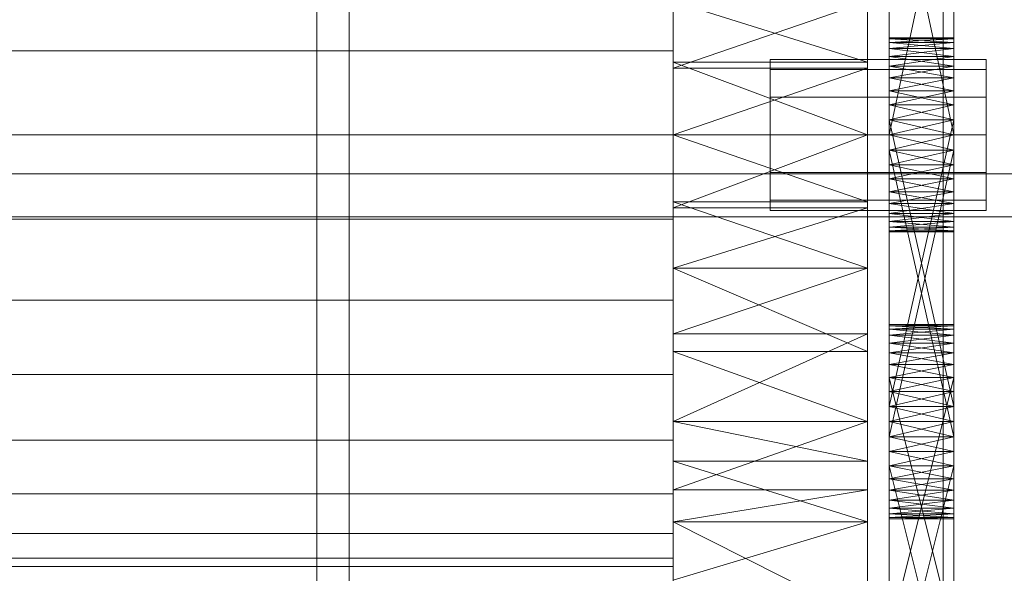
# Model space of a CAD drawing. Header units: millimetres. Extents: x -4395 to 65662, y -65530 to 6847.
# Tile 404 of 656: x 1369 to 1461, y -34114 to -34063. Entities that reach past the tile are written whole.
import ezdxf

# ---------------------------------------------------------------- set-up
doc = ezdxf.new("R2010")
doc.units = ezdxf.units.MM
for name, color, linetype, lineweight in [('COTAS_O', 1, 'Continuous', 0), ('frontal_C03', 7, 'Continuous', 0), ('frontal_secador', 7, 'Continuous', 0)]:
    doc.layers.add(name, color=color, linetype=linetype, lineweight=lineweight)
doc.dimstyles.new('R19_100', dxfattribs={"dimtxt": 250, "dimasz": 150, "dimexe": 150, "dimexo": 80, "dimgap": 100, "dimtad": 1, "dimtih": 1, "dimtoh": 1, "dimdsep": 46, "dimcen": 0.09, "dimadec": 0, "dimazin": 0, "dimtfac": 1, "dimtdec": 4, "dimtofl": 0, "dimtmove": 0, "dimatfit": 3, "dimfxl": 1, "dimtolj": 1, "dimtzin": 0, "dimarcsym": 0})

# ---------------------------------------------------------------- blocks, each defined once
blk = doc.blocks.new('DIM_R33_43')
at = {"layer": 'COTAS_O'}
for p, q in [((-1725, -33700), (-1575, -33655)), ((1725, -33700), (1575, -33655)), ((-1725, -34400), (-1725, -33700)), ((-1725, -33700), (1725, -33700)), ((-1725, -33700), (-1575, -33745)), ((1725, -33700), (1575, -33745)), ((1725, -34400), (1725, -33700))]:
    blk.add_line(p, q, dxfattribs=at)
blk.add_text('3450 O', height=250, dxfattribs=at).set_placement((0, -33600))

msp = doc.modelspace()

# ---------------------------------------------------------------- linework, layer by layer
at = {"layer": 'frontal_C03'}
for p, q in [((1455, -35237.853), (1455, -32581.274)), ((1455, -32585.202), (1455, -35241.781)), ((1455, -35724.97), (1455, -33068.391)), ((1455, -33072.319), (1455, -35728.898)), ((-1580, -34077.095), (1620, -34077.095)), ((-1580, -34081.095), (1620, -34081.095))]:
    msp.add_line(p, q, dxfattribs=at)
at = {"layer": 'frontal_secador'}
for p, q in [((1400, -36000), (1400, -33000)), ((1397, -35940), (1397, -33075)), ((1400, -36000), (1400, -33075)), ((1400, -34600), (1400, -33075)), ((1400, -35940), (1400, -33075)), ((1400, -34650), (1400, -33075)), ((1400, -36000), (1400, -33250)), ((1430, -34003.11), (1430, -34085.858)), ((1448, -34085.858), (1448, -34003.11)), ((1430, -34109.365), (1430, -34017.639)), ((1430, -34017.639), (1430, -34085.858)), ((1430, -34151.527), (1430, -34017.639)), ((1448, -34017.639), (1448, -34109.365)), ((1448, -34085.858), (1448, -34017.639)), ((1448, -34017.639), (1448, -34151.527)), ((1430, -34037.635), (1430, -34085.858)), ((1448, -34085.858), (1448, -34037.635)), ((1450, -34076.281), (1450, -34037.481)), ((1456, -34037.481), (1456, -34076.281)), ((1450, -34039.136), (1450, -34076.281)), ((1456, -34076.281), (1456, -34039.136)), ((1450, -34076.281), (1450, -34041.414)), ((1456, -34041.414), (1456, -34076.281)), ((1450, -34073.5), (1450, -34044.092)), ((1450, -34076.281), (1450, -34044.092)), ((1456, -34044.092), (1456, -34073.5)), ((1456, -34044.092), (1456, -34076.281)), ((1450, -34045.5), (1450, -34073.5)), ((1456, -34073.5), (1450, -34045.5)), ((1456, -34045.5), (1450, -34073.5)), ((1456, -34073.5), (1456, -34045.5)), ((1430, -34065.696), (1430, -34058.193)), ((1430, -34061.142), (1430, -34079.698)), ((1430, -34066.753), (1430, -34061.142)), ((1430, -34061.142), (1430, -34085.858)), ((1430, -34061.142), (1430, -34067.302)), ((1430, -34109.365), (1430, -34061.142)), ((1448, -34066.753), (1430, -34061.142)), ((1448, -34061.142), (1430, -34067.302)), ((1448, -34079.698), (1448, -34061.142)), ((1448, -34061.142), (1448, -34066.753)), ((1448, -34085.858), (1448, -34061.142)), ((1448, -34067.302), (1448, -34061.142)), ((1448, -34061.142), (1448, -34109.365)), ((1450, -34064.611), (1450, -34064.5)), ((1456, -34064.611), (1450, -34064.5)), ((1456, -34064.5), (1450, -34064.5)), ((1456, -34064.5), (1450, -34064.611)), ((1450, -34064.5), (1450, -34064.941)), ((1450, -34064.5), (1450, -34066.219)), ((1450, -34064.611), (1450, -34065.481)), ((1450, -34064.941), (1450, -34064.611)), ((1450, -34064.611), (1450, -34067.136)), ((1450, -34064.611), (1450, -34072.092)), ((1450, -34069.414), (1450, -34064.611)), ((1456, -34064.941), (1450, -34064.611)), ((1456, -34064.611), (1450, -34064.611)), ((1456, -34064.611), (1450, -34064.941)), ((1456, -34064.611), (1456, -34064.5)), ((1456, -34064.941), (1456, -34064.5)), ((1456, -34066.219), (1456, -34064.5)), ((1456, -34065.481), (1456, -34064.611)), ((1456, -34064.611), (1456, -34064.941)), ((1456, -34067.136), (1456, -34064.611)), ((1456, -34072.092), (1456, -34064.611)), ((1456, -34064.611), (1456, -34069.414)), ((1450, -34065.481), (1450, -34064.941)), ((1456, -34065.481), (1450, -34064.941)), ((1456, -34064.941), (1450, -34064.941)), ((1456, -34064.941), (1450, -34065.481)), ((1450, -34064.941), (1450, -34066.219)), ((1450, -34065.481), (1450, -34067.136)), ((1450, -34066.219), (1450, -34065.481)), ((1450, -34069.414), (1450, -34065.481)), ((1456, -34066.219), (1450, -34065.481)), ((1456, -34065.481), (1450, -34065.481)), ((1456, -34065.481), (1450, -34066.219)), ((1456, -34064.941), (1456, -34065.481)), ((1456, -34066.219), (1456, -34064.941)), ((1456, -34067.136), (1456, -34065.481)), ((1456, -34065.481), (1456, -34066.219)), ((1456, -34065.481), (1456, -34069.414)), ((1430, -34065.696), (1325, -34065.696)), ((1430, -34073.5), (1430, -34065.696)), ((1450, -34067.136), (1450, -34066.219)), ((1456, -34067.136), (1450, -34066.219)), ((1456, -34066.219), (1450, -34066.219)), ((1456, -34066.219), (1450, -34067.136)), ((1450, -34066.219), (1450, -34068.21)), ((1450, -34066.219), (1450, -34070.719)), ((1450, -34066.219), (1450, -34101.483)), ((1450, -34104.161), (1450, -34066.219)), ((1456, -34066.219), (1456, -34067.136)), ((1456, -34068.21), (1456, -34066.219)), ((1456, -34070.719), (1456, -34066.219)), ((1456, -34101.483), (1456, -34066.219)), ((1456, -34066.219), (1456, -34104.161)), ((1430, -34066.753), (1430, -34079.698)), ((1430, -34073.5), (1430, -34066.753)), ((1448, -34073.5), (1430, -34066.753)), ((1448, -34066.753), (1430, -34066.753)), ((1430, -34080.247), (1430, -34067.302)), ((1430, -34067.302), (1430, -34073.5)), ((1430, -34085.858), (1430, -34067.302)), ((1448, -34067.302), (1430, -34067.302)), ((1448, -34067.302), (1430, -34073.5)), ((1439, -34067.438), (1439, -34066.5)), ((1459, -34066.5), (1439, -34066.5)), ((1448, -34079.698), (1448, -34066.753)), ((1448, -34066.753), (1448, -34073.5)), ((1448, -34067.302), (1448, -34080.247)), ((1448, -34073.5), (1448, -34067.302)), ((1448, -34067.302), (1448, -34085.858)), ((1450, -34067.136), (1450, -34069.414)), ((1450, -34068.21), (1450, -34067.136)), ((1450, -34067.136), (1450, -34072.092)), ((1456, -34068.21), (1450, -34067.136)), ((1456, -34067.136), (1450, -34067.136)), ((1456, -34067.136), (1450, -34068.21)), ((1456, -34069.414), (1456, -34067.136)), ((1456, -34067.136), (1456, -34068.21)), ((1456, -34072.092), (1456, -34067.136)), ((1459, -34067.438), (1459, -34066.5)), ((1439, -34070), (1439, -34067.438)), ((1459, -34067.438), (1439, -34067.438)), ((1450, -34069.414), (1450, -34068.21)), ((1456, -34069.414), (1450, -34068.21)), ((1456, -34068.21), (1450, -34068.21)), ((1456, -34068.21), (1450, -34069.414)), ((1450, -34068.21), (1450, -34070.719)), ((1456, -34068.21), (1456, -34069.414)), ((1456, -34070.719), (1456, -34068.21)), ((1459, -34070), (1459, -34067.438)), ((1439, -34073.5), (1439, -34070)), ((1459, -34070), (1439, -34070)), ((1450, -34069.414), (1450, -34072.092)), ((1450, -34070.719), (1450, -34069.414)), ((1450, -34100.075), (1450, -34069.414)), ((1450, -34105.365), (1450, -34069.414)), ((1450, -34108.635), (1450, -34069.414)), ((1456, -34070.719), (1450, -34069.414)), ((1456, -34069.414), (1450, -34069.414)), ((1456, -34069.414), (1450, -34070.719)), ((1456, -34072.092), (1456, -34069.414)), ((1456, -34069.414), (1456, -34070.719)), ((1456, -34069.414), (1456, -34100.075)), ((1456, -34069.414), (1456, -34105.365)), ((1456, -34069.414), (1456, -34108.635)), ((1459, -34073.5), (1459, -34070)), ((1450, -34072.092), (1450, -34070.719)), ((1456, -34072.092), (1450, -34070.719)), ((1456, -34070.719), (1450, -34070.719)), ((1456, -34070.719), (1450, -34072.092)), ((1450, -34070.719), (1450, -34098.668)), ((1450, -34073.5), (1450, -34070.719)), ((1450, -34070.719), (1450, -34101.483)), ((1450, -34104.161), (1450, -34070.719)), ((1456, -34070.719), (1456, -34072.092)), ((1456, -34098.668), (1456, -34070.719)), ((1456, -34070.719), (1456, -34073.5)), ((1456, -34101.483), (1456, -34070.719)), ((1456, -34070.719), (1456, -34104.161)), ((1450, -34072.092), (1450, -34074.908)), ((1450, -34073.5), (1450, -34072.092)), ((1450, -34100.075), (1450, -34072.092)), ((1450, -34072.092), (1450, -34098.668)), ((1450, -34072.092), (1450, -34102.857)), ((1450, -34072.092), (1450, -34105.365)), ((1450, -34072.092), (1450, -34108.635)), ((1456, -34073.5), (1450, -34072.092)), ((1456, -34072.092), (1450, -34072.092)), ((1456, -34072.092), (1450, -34098.668)), ((1456, -34098.668), (1450, -34072.092)), ((1456, -34072.092), (1450, -34073.5)), ((1456, -34074.908), (1456, -34072.092)), ((1456, -34072.092), (1456, -34073.5)), ((1456, -34072.092), (1456, -34100.075)), ((1456, -34098.668), (1456, -34072.092)), ((1456, -34102.857), (1456, -34072.092)), ((1456, -34105.365), (1456, -34072.092)), ((1456, -34108.635), (1456, -34072.092)), ((1325, -34073.5), (1430, -34073.5)), ((1430, -34081.304), (1430, -34073.5)), ((1430, -34079.698), (1430, -34073.5)), ((1430, -34073.5), (1430, -34080.247)), ((1430, -34073.5), (1448, -34073.5)), ((1448, -34073.5), (1430, -34080.247)), ((1448, -34079.698), (1430, -34073.5)), ((1439, -34073.5), (1439, -34077)), ((1439, -34073.5), (1459, -34073.5)), ((1448, -34073.5), (1448, -34079.698)), ((1448, -34080.247), (1448, -34073.5)), ((1450, -34076.281), (1450, -34073.5)), ((1450, -34073.5), (1450, -34074.908)), ((1450, -34073.5), (1456, -34073.5)), ((1456, -34073.5), (1450, -34074.908)), ((1456, -34074.908), (1450, -34073.5)), ((1450, -34101.483), (1450, -34073.5)), ((1450, -34104.161), (1450, -34073.5)), ((1456, -34073.5), (1456, -34076.281)), ((1456, -34074.908), (1456, -34073.5)), ((1456, -34073.5), (1456, -34101.483)), ((1456, -34073.5), (1456, -34104.161)), ((1459, -34077), (1459, -34073.5)), ((1450, -34074.908), (1450, -34076.281)), ((1456, -34074.908), (1450, -34074.908)), ((1456, -34074.908), (1450, -34076.281)), ((1456, -34076.281), (1450, -34074.908)), ((1450, -34074.908), (1450, -34102.857)), ((1450, -34101.483), (1450, -34074.908)), ((1456, -34101.483), (1450, -34074.908)), ((1456, -34074.908), (1450, -34101.483)), ((1456, -34076.281), (1456, -34074.908)), ((1456, -34102.857), (1456, -34074.908)), ((1456, -34074.908), (1456, -34101.483)), ((1450, -34078.79), (1450, -34076.281)), ((1450, -34076.281), (1450, -34077.586)), ((1450, -34080.781), (1450, -34076.281)), ((1450, -34082.5), (1450, -34076.281)), ((1456, -34076.281), (1450, -34076.281)), ((1456, -34076.281), (1450, -34077.586)), ((1456, -34077.586), (1450, -34076.281)), ((1456, -34076.281), (1456, -34078.79)), ((1456, -34077.586), (1456, -34076.281)), ((1456, -34076.281), (1456, -34080.781)), ((1456, -34076.281), (1456, -34082.5)), ((1439, -34077), (1439, -34079.562)), ((1459, -34077), (1439, -34077)), ((1459, -34077), (1459, -34079.562)), ((1450, -34077.586), (1450, -34078.79)), ((1456, -34077.586), (1450, -34077.586)), ((1456, -34077.586), (1450, -34078.79)), ((1456, -34078.79), (1450, -34077.586)), ((1456, -34078.79), (1456, -34077.586)), ((1450, -34080.781), (1450, -34078.79)), ((1450, -34078.79), (1450, -34079.864)), ((1456, -34078.79), (1450, -34078.79)), ((1456, -34078.79), (1450, -34079.864)), ((1456, -34079.864), (1450, -34078.79)), ((1456, -34078.79), (1456, -34080.781)), ((1456, -34079.864), (1456, -34078.79)), ((1430, -34085.858), (1430, -34079.698)), ((1448, -34085.858), (1430, -34079.698)), ((1448, -34079.698), (1430, -34079.698)), ((1439, -34079.562), (1439, -34080.5)), ((1459, -34079.562), (1439, -34079.562)), ((1448, -34079.698), (1448, -34085.858)), ((1450, -34079.864), (1450, -34080.781)), ((1456, -34079.864), (1450, -34079.864)), ((1456, -34079.864), (1450, -34080.781)), ((1456, -34080.781), (1450, -34079.864)), ((1456, -34080.781), (1456, -34079.864)), ((1459, -34079.562), (1459, -34080.5)), ((1430, -34080.247), (1430, -34085.858)), ((1448, -34080.247), (1430, -34080.247)), ((1448, -34080.247), (1430, -34085.858)), ((1459, -34080.5), (1439, -34080.5)), ((1448, -34085.858), (1448, -34080.247)), ((1450, -34082.059), (1450, -34080.781)), ((1450, -34080.781), (1450, -34081.519)), ((1450, -34082.5), (1450, -34080.781)), ((1456, -34080.781), (1450, -34080.781)), ((1456, -34080.781), (1450, -34081.519)), ((1456, -34081.519), (1450, -34080.781)), ((1456, -34080.781), (1456, -34082.059)), ((1456, -34081.519), (1456, -34080.781)), ((1456, -34080.781), (1456, -34082.5)), ((1430, -34081.304), (1325, -34081.304)), ((1430, -34081.304), (1430, -34088.807)), ((1450, -34081.519), (1450, -34082.059)), ((1456, -34081.519), (1450, -34081.519)), ((1456, -34081.519), (1450, -34082.059)), ((1456, -34082.059), (1450, -34081.519)), ((1456, -34082.059), (1456, -34081.519)), ((1450, -34082.5), (1450, -34082.059)), ((1450, -34082.059), (1450, -34082.389)), ((1456, -34082.059), (1450, -34082.059)), ((1456, -34082.059), (1450, -34082.389)), ((1456, -34082.389), (1450, -34082.059)), ((1450, -34082.389), (1450, -34082.5)), ((1456, -34082.389), (1450, -34082.389)), ((1456, -34082.389), (1450, -34082.5)), ((1456, -34082.5), (1450, -34082.389)), ((1456, -34082.5), (1450, -34082.5)), ((1456, -34082.059), (1456, -34082.5)), ((1456, -34082.389), (1456, -34082.059)), ((1456, -34082.5), (1456, -34082.389)), ((1430, -34085.858), (1430, -34103.732)), ((1430, -34093.576), (1430, -34085.858)), ((1430, -34109.365), (1430, -34085.858)), ((1430, -34085.858), (1430, -34091.942)), ((1430, -34085.858), (1430, -34129.361)), ((1430, -34085.858), (1430, -34151.527)), ((1448, -34085.858), (1430, -34085.858)), ((1448, -34085.858), (1430, -34091.942)), ((1448, -34093.576), (1430, -34085.858)), ((1448, -34103.732), (1448, -34085.858)), ((1448, -34085.858), (1448, -34093.576)), ((1448, -34085.858), (1448, -34109.365)), ((1448, -34091.942), (1448, -34085.858)), ((1448, -34129.361), (1448, -34085.858)), ((1448, -34151.527), (1448, -34085.858)), ((1430, -34088.807), (1325, -34088.807)), ((1430, -34088.807), (1430, -34095.723)), ((1430, -34106.411), (1430, -34091.942)), ((1430, -34091.942), (1430, -34100.075)), ((1430, -34109.365), (1430, -34091.942)), ((1448, -34091.942), (1430, -34091.942)), ((1448, -34091.942), (1430, -34100.075)), ((1448, -34091.942), (1448, -34106.411)), ((1448, -34100.075), (1448, -34091.942)), ((1448, -34091.942), (1448, -34109.365)), ((1450, -34091.186), (1450, -34091.075)), ((1456, -34091.186), (1450, -34091.075)), ((1456, -34091.075), (1450, -34091.075)), ((1456, -34091.075), (1450, -34091.186)), ((1450, -34091.075), (1450, -34091.516)), ((1450, -34091.186), (1450, -34092.056)), ((1450, -34091.516), (1450, -34091.186)), ((1450, -34093.712), (1450, -34091.186)), ((1456, -34091.516), (1450, -34091.186)), ((1456, -34091.186), (1450, -34091.186)), ((1456, -34091.186), (1450, -34091.516)), ((1450, -34092.056), (1450, -34091.516)), ((1456, -34092.056), (1450, -34091.516)), ((1456, -34091.516), (1450, -34091.516)), ((1456, -34091.516), (1450, -34092.056)), ((1450, -34091.516), (1450, -34092.794)), ((1450, -34091.516), (1450, -34094.785)), ((1450, -34091.516), (1450, -34122.642)), ((1456, -34091.186), (1456, -34091.075)), ((1456, -34091.516), (1456, -34091.075)), ((1456, -34092.056), (1456, -34091.186)), ((1456, -34091.186), (1456, -34091.516)), ((1456, -34091.186), (1456, -34093.712)), ((1456, -34091.516), (1456, -34092.056)), ((1456, -34092.794), (1456, -34091.516)), ((1456, -34094.785), (1456, -34091.516)), ((1456, -34122.642), (1456, -34091.516)), ((1450, -34092.056), (1450, -34093.712)), ((1450, -34092.794), (1450, -34092.056)), ((1450, -34092.056), (1450, -34095.99)), ((1450, -34092.056), (1450, -34101.483)), ((1456, -34092.794), (1450, -34092.056)), ((1456, -34092.056), (1450, -34092.056)), ((1456, -34092.056), (1450, -34092.794)), ((1450, -34093.712), (1450, -34092.794)), ((1456, -34093.712), (1450, -34092.794)), ((1456, -34092.794), (1450, -34092.794)), ((1456, -34092.794), (1450, -34093.712)), ((1450, -34092.794), (1450, -34094.785)), ((1456, -34093.712), (1456, -34092.056)), ((1456, -34092.056), (1456, -34092.794)), ((1456, -34095.99), (1456, -34092.056)), ((1456, -34101.483), (1456, -34092.056)), ((1456, -34092.794), (1456, -34093.712)), ((1456, -34094.785), (1456, -34092.794)), ((1430, -34093.576), (1430, -34103.732)), ((1430, -34100.075), (1430, -34093.576)), ((1448, -34100.075), (1430, -34093.576)), ((1448, -34093.576), (1430, -34093.576)), ((1448, -34103.732), (1448, -34093.576)), ((1448, -34093.576), (1448, -34100.075)), ((1450, -34093.712), (1450, -34095.99)), ((1450, -34094.785), (1450, -34093.712)), ((1450, -34121.268), (1450, -34093.712)), ((1450, -34126.831), (1450, -34093.712)), ((1450, -34093.712), (1450, -34101.483)), ((1450, -34133.05), (1450, -34093.712)), ((1456, -34094.785), (1450, -34093.712)), ((1456, -34093.712), (1450, -34093.712)), ((1456, -34093.712), (1450, -34094.785)), ((1456, -34095.99), (1456, -34093.712)), ((1456, -34093.712), (1456, -34094.785)), ((1456, -34093.712), (1456, -34121.268)), ((1456, -34093.712), (1456, -34126.831)), ((1456, -34101.483), (1456, -34093.712)), ((1456, -34093.712), (1456, -34133.05)), ((1450, -34095.99), (1450, -34094.785)), ((1456, -34095.99), (1450, -34094.785)), ((1456, -34094.785), (1450, -34094.785)), ((1456, -34094.785), (1450, -34095.99)), ((1450, -34094.785), (1450, -34119.964)), ((1450, -34097.294), (1450, -34094.785)), ((1450, -34094.785), (1450, -34122.642)), ((1450, -34100.075), (1450, -34094.785)), ((1450, -34130.413), (1450, -34094.785)), ((1456, -34094.785), (1456, -34095.99)), ((1456, -34119.964), (1456, -34094.785)), ((1456, -34094.785), (1456, -34097.294)), ((1456, -34122.642), (1456, -34094.785)), ((1456, -34094.785), (1456, -34100.075)), ((1456, -34094.785), (1456, -34130.413)), ((1430, -34095.723), (1325, -34095.723)), ((1430, -34095.723), (1430, -34101.784)), ((1450, -34095.99), (1450, -34098.668)), ((1450, -34097.294), (1450, -34095.99)), ((1450, -34121.268), (1450, -34095.99)), ((1450, -34095.99), (1450, -34119.964)), ((1450, -34095.99), (1450, -34101.483)), ((1456, -34097.294), (1450, -34095.99)), ((1456, -34095.99), (1450, -34095.99)), ((1456, -34095.99), (1450, -34119.964)), ((1456, -34119.964), (1450, -34095.99)), ((1456, -34095.99), (1450, -34097.294)), ((1456, -34098.668), (1456, -34095.99)), ((1456, -34095.99), (1456, -34097.294)), ((1456, -34095.99), (1456, -34121.268)), ((1456, -34119.964), (1456, -34095.99)), ((1456, -34101.483), (1456, -34095.99)), ((1450, -34098.668), (1450, -34097.294)), ((1456, -34098.668), (1450, -34097.294)), ((1456, -34097.294), (1450, -34097.294)), ((1450, -34100.075), (1450, -34097.294)), ((1456, -34097.294), (1450, -34098.668)), ((1456, -34097.294), (1456, -34098.668)), ((1456, -34097.294), (1456, -34100.075)), ((1450, -34098.668), (1450, -34100.075)), ((1456, -34098.668), (1450, -34098.668)), ((1456, -34098.668), (1450, -34100.075)), ((1450, -34098.668), (1450, -34101.483)), ((1456, -34100.075), (1450, -34098.668)), ((1456, -34100.075), (1456, -34098.668)), ((1456, -34101.483), (1456, -34098.668)), ((1430, -34100.075), (1430, -34106.411)), ((1430, -34103.732), (1430, -34100.075)), ((1448, -34100.075), (1430, -34100.075)), ((1448, -34100.075), (1430, -34106.411)), ((1448, -34103.732), (1430, -34100.075)), ((1448, -34106.411), (1448, -34100.075)), ((1448, -34100.075), (1448, -34103.732)), ((1450, -34102.857), (1450, -34100.075)), ((1450, -34100.075), (1450, -34101.483)), ((1450, -34105.365), (1450, -34100.075)), ((1456, -34100.075), (1450, -34100.075)), ((1456, -34100.075), (1450, -34101.483)), ((1456, -34101.483), (1450, -34100.075)), ((1450, -34130.413), (1450, -34100.075)), ((1456, -34100.075), (1456, -34102.857)), ((1456, -34101.483), (1456, -34100.075)), ((1456, -34100.075), (1456, -34105.365)), ((1456, -34100.075), (1456, -34130.413)), ((1430, -34101.784), (1325, -34101.784)), ((1430, -34101.784), (1430, -34106.759)), ((1450, -34102.857), (1450, -34101.483)), ((1456, -34101.483), (1450, -34101.483)), ((1456, -34101.483), (1450, -34102.857)), ((1456, -34102.857), (1450, -34101.483)), ((1450, -34101.483), (1450, -34104.161)), ((1450, -34101.483), (1450, -34129.34)), ((1450, -34101.483), (1450, -34131.331)), ((1450, -34101.483), (1450, -34133.05)), ((1450, -34101.483), (1450, -34106.439)), ((1450, -34101.483), (1450, -34108.965)), ((1456, -34101.483), (1456, -34102.857)), ((1456, -34104.161), (1456, -34101.483)), ((1456, -34129.34), (1456, -34101.483)), ((1456, -34131.331), (1456, -34101.483)), ((1456, -34133.05), (1456, -34101.483)), ((1456, -34106.439), (1456, -34101.483)), ((1456, -34108.965), (1456, -34101.483)), ((1450, -34105.365), (1450, -34102.857)), ((1450, -34102.857), (1450, -34104.161)), ((1456, -34102.857), (1450, -34102.857)), ((1456, -34102.857), (1450, -34104.161)), ((1456, -34104.161), (1450, -34102.857)), ((1450, -34128.135), (1450, -34102.857)), ((1450, -34130.413), (1450, -34102.857)), ((1456, -34102.857), (1456, -34105.365)), ((1456, -34104.161), (1456, -34102.857)), ((1456, -34102.857), (1456, -34128.135)), ((1456, -34102.857), (1456, -34130.413)), ((1430, -34109.365), (1430, -34103.732)), ((1448, -34109.365), (1430, -34103.732)), ((1448, -34103.732), (1430, -34103.732)), ((1448, -34103.732), (1448, -34109.365)), ((1450, -34104.161), (1450, -34105.365)), ((1456, -34104.161), (1450, -34104.161)), ((1456, -34104.161), (1450, -34105.365)), ((1456, -34105.365), (1450, -34104.161)), ((1450, -34104.161), (1450, -34129.34)), ((1450, -34128.135), (1450, -34104.161)), ((1456, -34128.135), (1450, -34104.161)), ((1456, -34104.161), (1450, -34128.135)), ((1450, -34106.439), (1450, -34104.161)), ((1450, -34108.094), (1450, -34104.161)), ((1450, -34108.965), (1450, -34104.161)), ((1456, -34105.365), (1456, -34104.161)), ((1456, -34129.34), (1456, -34104.161)), ((1456, -34104.161), (1456, -34128.135)), ((1456, -34104.161), (1456, -34106.439)), ((1456, -34104.161), (1456, -34108.094)), ((1456, -34104.161), (1456, -34108.965)), ((1450, -34107.357), (1450, -34105.365)), ((1450, -34105.365), (1450, -34106.439)), ((1450, -34108.635), (1450, -34105.365)), ((1456, -34105.365), (1450, -34105.365)), ((1456, -34105.365), (1450, -34106.439)), ((1456, -34106.439), (1450, -34105.365)), ((1456, -34105.365), (1456, -34107.357)), ((1456, -34106.439), (1456, -34105.365)), ((1456, -34105.365), (1456, -34108.635)), ((1430, -34106.411), (1430, -34109.365)), ((1448, -34106.411), (1430, -34106.411)), ((1448, -34106.411), (1430, -34109.365)), ((1448, -34109.365), (1448, -34106.411)), ((1450, -34106.439), (1450, -34107.357)), ((1456, -34106.439), (1450, -34106.439)), ((1456, -34106.439), (1450, -34107.357)), ((1456, -34107.357), (1450, -34106.439)), ((1450, -34108.094), (1450, -34106.439)), ((1450, -34106.439), (1450, -34108.965)), ((1456, -34107.357), (1456, -34106.439)), ((1456, -34106.439), (1456, -34108.094)), ((1456, -34108.965), (1456, -34106.439)), ((1430, -34106.759), (1325, -34106.759)), ((1430, -34106.759), (1430, -34110.455)), ((1450, -34108.635), (1450, -34107.357)), ((1450, -34107.357), (1450, -34108.094)), ((1456, -34107.357), (1450, -34107.357)), ((1456, -34107.357), (1450, -34108.094)), ((1456, -34108.094), (1450, -34107.357)), ((1456, -34107.357), (1456, -34108.635)), ((1456, -34108.094), (1456, -34107.357)), ((1450, -34108.094), (1450, -34108.635)), ((1456, -34108.094), (1450, -34108.094)), ((1456, -34108.094), (1450, -34108.635)), ((1456, -34108.635), (1450, -34108.094)), ((1450, -34108.965), (1450, -34108.094)), ((1456, -34108.635), (1456, -34108.094)), ((1456, -34108.094), (1456, -34108.965)), ((1450, -34109.075), (1450, -34108.635)), ((1450, -34108.635), (1450, -34108.965)), ((1456, -34108.635), (1450, -34108.635)), ((1456, -34108.635), (1450, -34108.965)), ((1456, -34108.965), (1450, -34108.635)), ((1450, -34108.965), (1450, -34109.075)), ((1456, -34108.965), (1450, -34108.965)), ((1456, -34108.965), (1450, -34109.075)), ((1456, -34109.075), (1450, -34108.965)), ((1456, -34109.075), (1450, -34109.075)), ((1456, -34108.635), (1456, -34109.075)), ((1456, -34108.965), (1456, -34108.635)), ((1456, -34109.075), (1456, -34108.965)), ((1430, -34109.365), (1430, -34124.806)), ((1430, -34118.435), (1430, -34109.365)), ((1430, -34129.361), (1430, -34109.365)), ((1430, -34109.365), (1430, -34114.777)), ((1430, -34143.89), (1430, -34109.365)), ((1430, -34151.527), (1430, -34109.365)), ((1448, -34109.365), (1430, -34109.365)), ((1448, -34109.365), (1430, -34114.777)), ((1448, -34118.435), (1430, -34109.365)), ((1448, -34124.806), (1448, -34109.365)), ((1448, -34109.365), (1448, -34118.435)), ((1448, -34109.365), (1448, -34129.361)), ((1448, -34114.777), (1448, -34109.365)), ((1448, -34109.365), (1448, -34143.89)), ((1448, -34109.365), (1448, -34151.527)), ((1430, -34110.455), (1325, -34110.455)), ((1430, -34110.455), (1430, -34112.731)), ((1430, -34112.731), (1325, -34112.731)), ((1430, -34112.731), (1430, -34113.5)), ((1430, -34113.5), (1325, -34113.5))]:
    msp.add_line(p, q, dxfattribs=at)

# ---------------------------------------------------------------- dimensions: what is measured, and where the dimension line sits
at = {"layer": 'COTAS_O'}
dim = msp.add_aligned_dim(p1=(-1725, -34400), p2=(1725, -34400), distance=700, text='<> O', dimstyle='R19_100', dxfattribs=at)
dim.commit()
dim.dimension.update_dxf_attribs({"geometry": 'DIM_R33_43', "text_midpoint": (0, -33700)})

doc.saveas('drawing.dxf')
